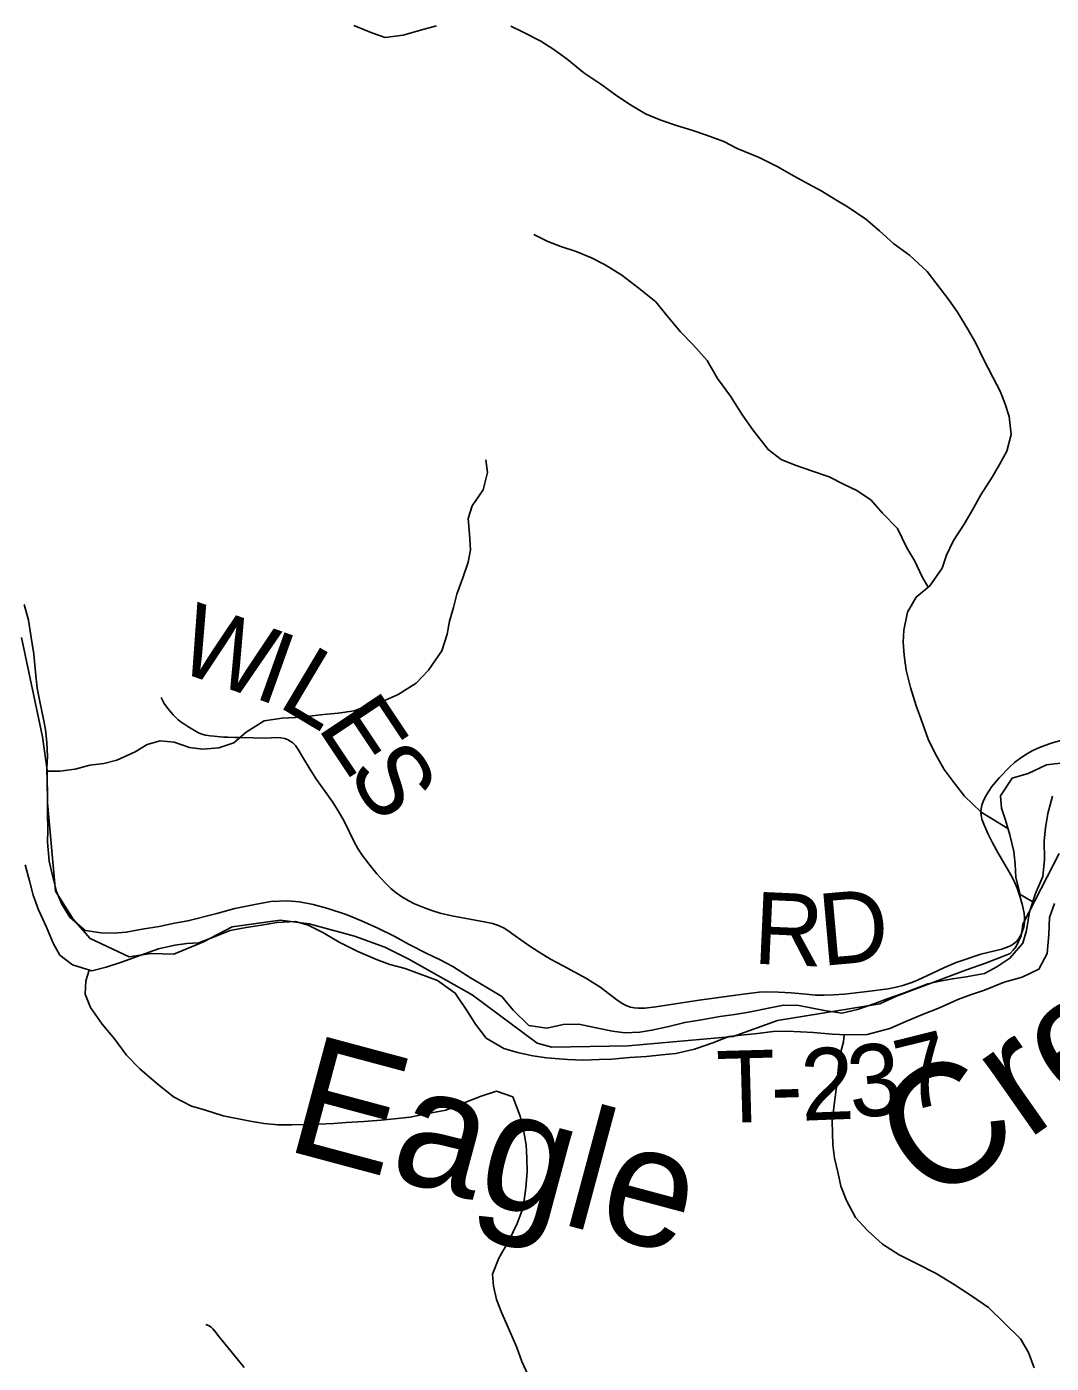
# Model space of a CAD drawing. Extents: x 1451455 to 1749751, y 218250 to 574981.
# Drawn here: x 1616108 to 1620375, y 280128 to 285699 of the extents above; entities that cross this region are included whole.
import ezdxf

# ---------------------------------------------------------------- set-up
doc = ezdxf.new("R2010")
doc.units = 0
for name, color, linetype in [('GM_X_Minor_River', 7, 'Continuous'), ('GM_X_Minor_River_Text', 7, 'Continuous'), ('GM_X_Township', 7, 'Continuous'), ('GM_X_Township_Road', 7, 'Continuous'), ('GM_X_Township_Road_Text', 7, 'Continuous'), ('GM_X_Township_ROW', 7, 'Continuous')]:
    doc.layers.add(name, color=color, linetype=linetype)

msp = doc.modelspace()

# ---------------------------------------------------------------- linework, layer by layer
at = {"layer": 'GM_X_Minor_River'}
for points in [[(1617813.7, 285701.7), (1617747.5, 285684.4), (1617675.2, 285663.2), (1617601, 285654), (1617545.2, 285672.6), (1617469.5, 285703.5)], [(1620194.5, 282356.2), (1620082.8, 282424.1), (1620013.5, 282491), (1619970.1, 282547.5), (1619928.7, 282602.1), (1619889.5, 282672.6), (1619862.1, 282729), (1619831, 282815.4), (1619811.6, 282867.7), (1619788.4, 282944.1), (1619771.2, 283016.4), (1619761.9, 283078.6), (1619758.5, 283132.7), (1619761.1, 283182.8), (1619775.9, 283258.7), (1619812.7, 283320.4), (1619869.2, 283367.8), (1619920.1, 283441.4), (1619938.7, 283495.3), (1619967.4, 283557.1), (1620012.2, 283624.7), (1620044.9, 283682.4), (1620081.7, 283748.1), (1620128.5, 283821.7), (1620159.1, 283873.5), (1620189.8, 283929.2), (1620208.6, 283999.1), (1620199.4, 284073.3), (1620182, 284129.6), (1620162.6, 284179.9), (1620131.2, 284238.3), (1620092, 284312.8), (1620060.7, 284379.3), (1620029.3, 284435.7), (1619984.1, 284508.3), (1619948.7, 284560.8), (1619857.9, 284677.9), (1619784.6, 284746.8), (1619719.1, 284793.6), (1619659.7, 284848.3), (1619602.2, 284897), (1619528.7, 284945.9), (1619477, 284976.5), (1619419.3, 285013.2), (1619343.7, 285054.1), (1619292, 285082.7), (1619236.3, 285115.3), (1619158.7, 285154.2), (1619067, 285191.3), (1619011.3, 285220), (1618939.6, 285246.8), (1618877.7, 285267.5), (1618817.9, 285286.1), (1618748.1, 285308.9), (1618684.3, 285335.7), (1618622.7, 285372.4), (1618565.1, 285411.1), (1618503.5, 285455.8), (1618428.1, 285506.7), (1618358.6, 285563.6), (1618303, 285604.2), (1618249.4, 285638.9), (1618175.7, 285675.7), (1618124, 285700.3)], [(1619862.8, 283362.4), (1619837.6, 283406.2), (1619806.3, 283470.7), (1619772.9, 283527.1), (1619733.8, 283607.7), (1619672.5, 283670.5), (1619625, 283725), (1619565.4, 283765.8), (1619511.7, 283790.4), (1619450, 283823.1), (1619380.2, 283845.9), (1619308.4, 283870.7), (1619250.6, 283895.4), (1619195.1, 283936), (1619131.9, 284018.8), (1619088.6, 284079.4), (1619039.4, 284158.1), (1618984.2, 284232.8), (1618941, 284307.3), (1618883.7, 284372.1), (1618830.3, 284426.7), (1618773, 284495.5), (1618727.6, 284552), (1618658.1, 284606.9), (1618586.7, 284663.7), (1618517.2, 284706.6), (1618459.4, 284735.2), (1618395.7, 284762), (1618331.9, 284782.7), (1618278, 284803.3), (1618220.3, 284832)], [(1616192, 282596.3), (1616245.6, 282596.1), (1616309.8, 282603.4), (1616370, 282620.8), (1616428.2, 282628.2), (1616482.3, 282641.6), (1616558.8, 282676.8), (1616609.2, 282706.3), (1616663.4, 282721.8), (1616721.4, 282717.1), (1616785.2, 282694.4), (1616841.2, 282687.8), (1616907.3, 282693.1), (1616969.6, 282714.4), (1617022.1, 282757.9), (1617096.7, 282805.2), (1617170.9, 282816.4), (1617227, 282819.8), (1617285.1, 282825.2), (1617343.2, 282832.5), (1617405.3, 282837.9), (1617471.5, 282847.2), (1617525.7, 282868.6), (1617592, 282887.9), (1617654.4, 282915.3), (1617729, 282962.5), (1617781.6, 283016), (1617836.6, 283097.6), (1617859.4, 283167.4), (1617868, 283221.4), (1617884.6, 283277.3), (1617899.3, 283333.2), (1617924, 283401.1), (1617946.8, 283466.9), (1617955.4, 283518.9), (1617952.1, 283583), (1617946.8, 283649.2), (1617963.4, 283701.1), (1618008.2, 283768.7), (1618027, 283840.6), (1618019.6, 283892.8)], [(1620147.7, 281780.5), (1620097.3, 281753), (1620021.1, 281737.8), (1619963, 281730.4), (1619910.8, 281720.9), (1619860.6, 281709.5), (1619760.1, 281670.5), (1619691.8, 281647.2), (1619639.5, 281627.8), (1619567.2, 281602.5), (1619503, 281587.2), (1619431, 281598), (1619323.2, 281619.2), (1619259.1, 281619.9), (1619197, 281608.5), (1619114.7, 281591.4), (1619056.6, 281582), (1618994.4, 281572.7), (1618918.2, 281559.5), (1618848, 281548.2), (1618781.8, 281530.9), (1618711.5, 281515.7), (1618661.4, 281508.2), (1618599.3, 281504.9), (1618547.4, 281511.5), (1618479.5, 281526.2), (1618407.6, 281541), (1618341.5, 281539.7), (1618273.3, 281524.5), (1618199.3, 281535.3), (1618134, 281600.1), (1618086.6, 281656.7), (1618030.9, 281689.3), (1617955.4, 281734.2), (1617881.8, 281781.1), (1617830.1, 281809.7), (1617774.4, 281836.3), (1617700.7, 281873.2), (1617641, 281905.9), (1617569.4, 281940.7), (1617501.7, 281971.5), (1617437.9, 281998.2), (1617362.1, 282023.1), (1617300.3, 282039.8), (1617244.3, 282050.4), (1617192.4, 282055), (1617124.3, 282051.8), (1617058.1, 282040.5), (1616973.8, 282023.3), (1616899.5, 282002.1), (1616779.1, 281971.4), (1616722.9, 281962), (1616658.7, 281948.6), (1616588.5, 281937.4), (1616522.3, 281924.1), (1616470.3, 281920.6), (1616418.2, 281921.2), (1616350.3, 281932), (1616286.9, 281986.8), (1616253.4, 282041.2), (1616232, 282093.5), (1616212.8, 282165.8), (1616201.4, 282220), (1616194.3, 282300.2), (1616194.9, 282350.3), (1616193.7, 282422.4), (1616194.2, 282472.5), (1616193.1, 282554.6), (1616191.7, 282606.7), (1616194.3, 282656.8), (1616190.9, 282714.9), (1616185.5, 282769), (1616176.1, 282819.2), (1616162.8, 282879.4), (1616151.4, 282941.7), (1616144.2, 283007.8), (1616137, 283084), (1616125.8, 283152.2), (1616114.6, 283224.5), (1616097.3, 283290.8)], [(1620298.1, 282051.3), (1620245.1, 282081.8), (1620227.9, 282152.1), (1620224.5, 282208.2), (1620219.1, 282260.4), (1620201.9, 282330.7), (1620184.5, 282391), (1620167.1, 282441.2), (1620163.7, 282493.3), (1620212.5, 282566.9), (1620278.8, 282586.2), (1620355.3, 282621.5), (1620413.4, 282628.8), (1620483.4, 282626), (1620571.2, 282613)], [(1620379.8, 282491), (1620361, 282419.1), (1620350.3, 282359.1), (1620345.7, 282305.1), (1620346.8, 282227), (1620340, 282156.9), (1620309.2, 282085.1), (1620284.3, 282009.3), (1620271.5, 281931.3), (1620256.9, 281879.4), (1620202.1, 281815.9), (1620147.7, 281780.5)], [(1616101.2, 282205.1), (1616118.4, 282138.8), (1616133.8, 282078.5), (1616157.1, 282018.2), (1616190.3, 281945.7), (1616217.6, 281879.3), (1616245, 281829), (1616298.6, 281788.3), (1616378.4, 281763.4), (1616438.6, 281778.8), (1616502.9, 281800.1), (1616583.3, 281829.3), (1616655.7, 281854.5), (1616723.9, 281869.8), (1616774, 281877.3), (1616824.1, 281880.8), (1616892.4, 281906), (1616954.8, 281931.4), (1617021, 281944.7), (1617085.1, 281954), (1617149.3, 281965.3), (1617227.4, 281968.5), (1617279.3, 281953.9), (1617341, 281923.2)], [(1617341, 281923.2), (1617408.6, 281882.4), (1617486.2, 281843.5), (1617563.9, 281810.6), (1617619.7, 281790), (1617683.6, 281773.2), (1617743.4, 281750.6), (1617819.1, 281723.7), (1617892.6, 281670.8), (1617943.8, 281594.1), (1617977.2, 281541.7), (1618020.6, 281483.1), (1618094.2, 281440.3), (1618152.1, 281423.6), (1618215.9, 281408.9), (1618271.9, 281400.3), (1618359.9, 281393.3), (1618425.9, 281390.6), (1618492, 281393.9), (1618544.1, 281395.3), (1618618.2, 281402.5), (1618688.3, 281405.8), (1618752.4, 281413.1), (1618810.5, 281418.5), (1618888.8, 281437.6), (1618965.1, 281462.8), (1619031.5, 281490.2), (1619081.6, 281495.6), (1619151.7, 281502.9), (1619215.9, 281510.2), (1619273.9, 281511.5), (1619330, 281509), (1619384, 281506.3), (1619462, 281499.5), (1619524, 281496.8), (1619608.1, 281497.9), (1619702.4, 281522.9), (1619768.8, 281552.2), (1619839.2, 281581.5), (1619909.6, 281608.8), (1619986, 281644), (1620038.3, 281663.5), (1620096.5, 281682.9), (1620179, 281716), (1620253.3, 281737.2), (1620323.7, 281770.5), (1620358.5, 281836.2), (1620365.3, 281914.3), (1620368.2, 281986.4), (1620388.8, 282044.2)], [(1616368, 281766.7), (1616353.9, 281721.6), (1616351.3, 281665.6), (1616372.7, 281611.2), (1616422, 281540.6), (1616473.3, 281480), (1616522.6, 281411.3), (1616578, 281354.6), (1616647.4, 281295.8), (1616718.8, 281238.9), (1616794.4, 281200), (1616848.3, 281183.4), (1616926.1, 281158.5), (1617037.9, 281137.3), (1617095.9, 281126.7), (1617153.9, 281122), (1617209.9, 281121.4), (1617264, 281122.8), (1617322, 281124.2), (1617386.1, 281127.5), (1617438.2, 281131), (1617512.3, 281136.1), (1617584.4, 281141.4), (1617638.5, 281146.8), (1617704.7, 281154.1), (1617770.9, 281167.4), (1617853.1, 281182.5), (1617911.4, 281205.9), (1617999.9, 281241), (1618064.2, 281262.3), (1618131.9, 281237.6), (1618163.1, 281157.1), (1618178.4, 281092.8), (1618187.8, 281038.7), (1618191.1, 280982.5), (1618192.5, 280926.4), (1618185.7, 280858.4), (1618174.8, 280776.4), (1618150.1, 280710.6), (1618117.2, 280640.8), (1618074.4, 280565.2), (1618047.6, 280499.4), (1618051.1, 280449.3), (1618064.4, 280393), (1618085.8, 280336.7), (1618113.2, 280276.3), (1618148.3, 280193.8), (1618169.6, 280135.5), (1618202.8, 280063)], [(1619512.2, 281497.3), (1619509.6, 281466.9), (1619492.9, 281405), (1619484, 281321), (1619479.4, 281269), (1619470.7, 281205), (1619461.9, 281137), (1619464.8, 281038.8), (1619472.2, 280982.6), (1619487.5, 280918.3), (1619498.9, 280866.1), (1619522.2, 280805.8), (1619559.5, 280735.3), (1619608.9, 280680.7), (1619672.3, 280623.9), (1619741.9, 280579.1), (1619813.5, 280544.2), (1619895.1, 280501.3), (1619970.7, 280456.4), (1620042.2, 280409.5), (1620113.7, 280360.7), (1620177.1, 280297.9), (1620246.4, 280229.1), (1620279.8, 280172.6), (1620303.1, 280108.3)]]:
    msp.add_lwpolyline(points, dxfattribs=at)
at = {"layer": 'GM_X_Township'}
for points in [[(1620408.3, 282252.2), (1620256.4, 281957.5), (1620253.4, 281935.4), (1620249.8, 281909), (1620229.4, 281865.3), (1620216.5, 281849.8), (1620203.7, 281836.2), (1620168.8, 281822), (1620101.2, 281795.4), (1620021.4, 281767.4), (1619814.4, 281689.9), (1619730.4, 281658.1), (1619660.4, 281625.5), (1619234.6, 281556), (1619050, 281490), (1618612.5, 281451.5), (1618294.8, 281445.9), (1618233.1, 281461.8), (1617963, 281662.9), (1617698.4, 281812.6), (1617599.4, 281861.5), (1617472.3, 281907.3), (1617283.5, 281959.2), (1617162.5, 281974.5), (1616963.3, 281947), (1616844.1, 281884.6), (1616720.7, 281833.3), (1616626, 281835.1), (1616534.3, 281822.3), (1616371.2, 281898.1), (1616300.9, 281979.3), (1616226.9, 282094.9), (1616193.9, 282463.4), (1616192.7, 282599.7), (1616173.1, 282738.4), (1616085.1, 283152.2)], [(1616085.1, 283152.2), (1616173.1, 282738.4), (1616192.7, 282599.7), (1616193.9, 282463.4), (1616226.9, 282094.9), (1616300.9, 281979.3), (1616371.2, 281898.1), (1616534.3, 281822.3), (1616626, 281835.1), (1616720.7, 281833.3), (1616844.1, 281884.6), (1616963.3, 281947), (1617162.5, 281974.5), (1617283.5, 281959.2), (1617472.3, 281907.3), (1617599.4, 281861.5), (1617698.4, 281812.6), (1617963, 281662.9), (1618233.1, 281461.8), (1618294.8, 281445.9), (1618612.5, 281451.5), (1619050, 281490), (1619234.6, 281556), (1619660.4, 281625.5), (1619730.4, 281658.1), (1619814.4, 281689.9), (1620021.4, 281767.4), (1620101.2, 281795.4), (1620168.8, 281822), (1620203.7, 281836.2), (1620216.5, 281849.8), (1620229.4, 281865.3), (1620249.8, 281909), (1620253.4, 281935.4), (1620256.4, 281957.5), (1620408.3, 282252.2)]]:
    msp.add_lwpolyline(points, dxfattribs=at)
at = {"layer": 'GM_X_Township_Road'}
for points in [[(1616667.3, 282903), (1616679.9, 282878.3), (1616694.8, 282857.3), (1616718, 282830), (1616738.8, 282809.8), (1616748.8, 282802), (1616777.9, 282781.6), (1616805.9, 282764.7), (1616822.8, 282755.4), (1616836.4, 282749.9), (1616852.4, 282745.4), (1616871.5, 282742.7), (1616887.6, 282741), (1616900.3, 282739.5), (1616929, 282737.5), (1616945.1, 282737.4), (1616974.1, 282736.6), (1617000.1, 282736.6), (1617101, 282733.8), (1617126.3, 282734.8), (1617145.8, 282735.5), (1617165.5, 282734.6), (1617181.6, 282731.7), (1617193.9, 282727.5), (1617205.3, 282721.4), (1617215.6, 282713.7), (1617226.9, 282702.1), (1617238.1, 282686.3), (1617255.8, 282655.4), (1617287.6, 282602.2), (1617313.8, 282561.4), (1617350.5, 282511.1), (1617380.8, 282468.4), (1617405.3, 282429.7), (1617429.2, 282386.7), (1617471.1, 282301.6), (1617487.2, 282273.1), (1617505.2, 282245.7), (1617532.6, 282208.9), (1617565.8, 282168.4), (1617600.7, 282129.6), (1617623.9, 282106.7), (1617646.5, 282088.1), (1617670.5, 282071.2), (1617695.8, 282056.3), (1617722.3, 282043.4), (1617764.6, 282026), (1617779.8, 282020.1), (1617798.4, 282013.8), (1617829.7, 282004.3), (1617877.6, 281993.1), (1618013.1, 281968.3), (1618048.1, 281960.3), (1618072.4, 281952), (1618095.8, 281940.9), (1618115.3, 281929), (1618128.5, 281919.4), (1618178.9, 281883.1), (1618195.1, 281871.9), (1618241.8, 281841.6), (1618289.3, 281812.3), (1618341.3, 281784.4), (1618439.2, 281730.8), (1618470.2, 281712.4), (1618494.8, 281696.1), (1618536.6, 281664.6), (1618570.4, 281638.6), (1618589.8, 281626.3), (1618607.5, 281617.7), (1618623, 281612.4), (1618639, 281608.9), (1618655.3, 281607.5), (1618681.6, 281608.5), (1618727.2, 281613.6), (1618908.7, 281641.6), (1619061.2, 281662.4), (1619103, 281667.5)], [(1619103, 281667.5), (1619158.2, 281674.1), (1619190.4, 281675.9), (1619239.2, 281675.2), (1619291.6, 281672), (1619353.6, 281665.6), (1619392.8, 281662.6), (1619428.8, 281661.9), (1619468.2, 281663.2), (1619513.9, 281666.8), (1619608.5, 281677.6), (1619696.2, 281688.6), (1619728.4, 281694.8), (1619756.9, 281702.3), (1619794.1, 281714.6), (1619818.4, 281724.4), (1619877.4, 281752.8), (1619930.9, 281777.6), (1619979.4, 281797.6), (1620028.6, 281815), (1620053.1, 281823.6), (1620080.9, 281832.4), (1620168.8, 281854.2), (1620190.6, 281861.4), (1620208.5, 281869.6), (1620222.2, 281878.5), (1620231.8, 281887.4), (1620239.8, 281897.7), (1620248, 281912), (1620255.6, 281930.1), (1620260.1, 281945.9), (1620263.1, 281965.3), (1620263.7, 281985), (1620262.1, 282004.5), (1620255.7, 282035.8), (1620246, 282070.6), (1620233.3, 282107.8), (1620221.8, 282135), (1620206.7, 282164.1), (1620151.9, 282257.2), (1620129.9, 282297.2), (1620110.9, 282335.4), (1620093.6, 282374.4), (1620086.1, 282396.1), (1620082.7, 282412.1), (1620081.7, 282425.2), (1620082.6, 282438.2), (1620085.9, 282454.3), (1620091.3, 282469.7), (1620101.2, 282490.5), (1620114.7, 282512.7), (1620128, 282531.4), (1620159.9, 282568.9), (1620200.3, 282611.8), (1620222.3, 282631.5), (1620248.3, 282651.5), (1620275.6, 282669.6), (1620298.6, 282682.3), (1620325.5, 282694.2), (1620374.6, 282711.8), (1620424.8, 282726.2)]]:
    msp.add_lwpolyline(points, dxfattribs=at)
at = {"layer": 'GM_X_Township_ROW'}
msp.add_lwpolyline([(1616853, 280289.1), (1616865.2, 280284.7), (1616876.1, 280277.6), (1616883, 280270.7), (1616891.6, 280261), (1616909.1, 280237.3), (1616983.6, 280146), (1617013, 280110.7)], dxfattribs=at)

# ---------------------------------------------------------------- texts
at = {"layer": 'GM_X_Minor_River_Text'}
for s, height, rotation, p in [('Creek', 500.02, 35.0094, (1619876.5, 280777.1)), ('Eagle', 499.99, 345.0015, (1617175.1, 281019.2))]:
    msp.add_text(s, height=height, rotation=rotation, dxfattribs=at).set_placement(p)
at = {"layer": 'GM_X_Township_Road_Text'}
for s, rotation, p in [('W', 340.7017, (1616717.6, 283019.2)), ('I', 340.3055, (1617045.1, 282904.5)), ('L', 329.2417, (1617147.3, 282869.5)), ('E', 303.7471, (1617314.7, 282778.8)), ('S', 302.2351, (1617438.2, 282594)), ('R', 357.4134, (1619130.2, 281793.8)), ('D', 5.1046, (1619419.5, 281783.7)), ('7', 13.9301, (1619770.7, 281174.7)), ('2', 2.185, (1619336, 281138.5)), ('3', 6.1487, (1619543.2, 281147.2)), ('T', 1.5301, (1618984.8, 281128.9)), ('-', 1.6302, (1619209.7, 281134.9))]:
    msp.add_text(s, height=300, rotation=rotation, dxfattribs=at).set_placement(p)

doc.saveas('drawing.dxf')
